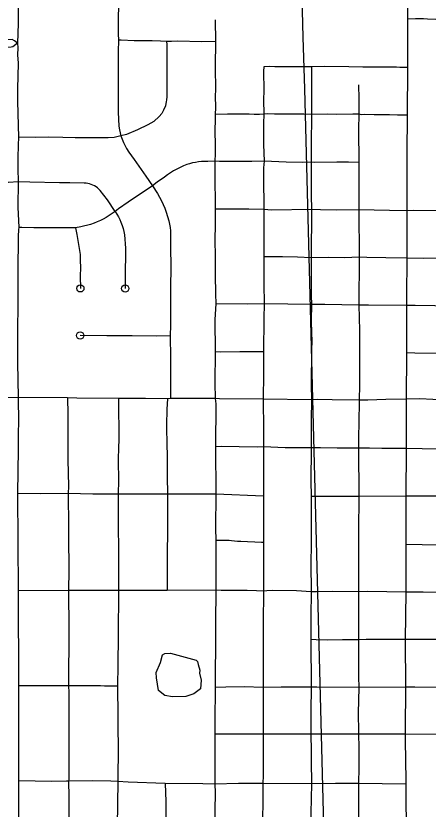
# Model space of a CAD drawing. Extents: x -19 to 366, y -4 to 359.
# Drawn here: x 149.004 to 149.541, y 188.912 to 189.945 of the extents above; entities that cross this region are included whole.
import ezdxf

# ---------------------------------------------------------------- set-up
doc = ezdxf.new("R2010")
doc.units = 0
for name, color, linetype in [('R_Striping', 7, 'Continuous'), ('R_Survey Control', 7, 'Continuous'), ('R_Temp Easement', 7, 'Continuous'), ('Sheet Fence', 7, 'Continuous')]:
    doc.layers.add(name, color=color, linetype=linetype)

msp = doc.modelspace()

# ---------------------------------------------------------------- linework, layer by layer
at = {"layer": 'R_Striping'}
for points in [[(149.5144, 190.0639), (149.5141, 189.9986), (149.5139, 189.9409)], [(149.0328, 190.056), (149.0287, 190.0475), (149.0239, 190.0369), (149.0162, 190.0193), (149.0125, 190.0097), (149.0101, 190.0009), (149.008, 189.9875), (149.0077, 189.9769), (149.0075, 189.9353), (149.0067, 189.9097)], [(149.1439, 190.0058), (149.1407, 189.9968), (149.1391, 189.9893), (149.1382, 189.9846), (149.1378, 189.977), (149.1379, 189.9675), (149.1376, 189.9335), (149.1376, 189.922), (149.138, 189.9138)], [(149.2638, 189.94), (149.264, 189.9119)], [(149.575, 189.9401), (149.551, 189.9405), (149.5399, 189.9409), (149.5348, 189.9412), (149.5246, 189.9413), (149.5139, 189.9409)], [(149.5139, 189.9409), (149.5141, 189.925), (149.514, 189.8782)], [(149.0067, 189.9097), (149.0027, 189.9128), (148.9995, 189.9145), (148.9768, 189.9139), (148.9683, 189.9132), (148.9621, 189.9123)], [(149.0067, 189.9097), (149.0005, 189.905), (148.9981, 189.9044), (148.9928, 189.9041), (148.9877, 189.9042), (148.9816, 189.9047), (148.9745, 189.9065), (148.9692, 189.9084), (148.9621, 189.9123)], [(149.0067, 189.9097), (149.007, 189.9037), (149.0067, 189.8943), (149.0072, 189.8838), (149.0067, 189.8502), (149.0064, 189.8338), (149.0077, 189.7874)], [(149.138, 189.9138), (149.1376, 189.899), (149.1377, 189.8841), (149.1376, 189.8536), (149.1375, 189.8371), (149.1376, 189.8289), (149.1376, 189.8197), (149.1383, 189.8016), (149.1392, 189.7967), (149.141, 189.7891)], [(149.2005, 189.912), (149.1924, 189.9125), (149.1817, 189.9128), (149.1584, 189.9128), (149.1412, 189.9134), (149.138, 189.9138)], [(149.2005, 189.912), (149.2008, 189.9079), (149.2009, 189.9008), (149.2007, 189.8808), (149.2009, 189.8724), (149.201, 189.8404), (149.2003, 189.8354), (149.2, 189.8338), (149.1989, 189.8279), (149.1964, 189.8224), (149.1942, 189.8181), (149.191, 189.814), (149.1839, 189.8077), (149.1762, 189.8034), (149.1626, 189.7969), (149.1483, 189.7908), (149.141, 189.7891)], [(149.264, 189.9119), (149.2462, 189.9116), (149.2149, 189.9121), (149.2069, 189.9119), (149.2005, 189.912)], [(149.264, 189.9119), (149.2641, 189.8992), (149.2639, 189.8919), (149.2637, 189.8785), (149.264, 189.8489), (149.2638, 189.841), (149.2641, 189.8258), (149.2638, 189.8167)], [(149.327, 189.8789), (149.3266, 189.8731), (149.3269, 189.8481), (149.3267, 189.836), (149.3271, 189.8174)], [(149.389, 189.8788), (149.3745, 189.879), (149.3512, 189.8788), (149.3413, 189.8788), (149.3346, 189.8792), (149.327, 189.8789)], [(149.514, 189.8782), (149.5041, 189.8781), (149.4999, 189.8783), (149.4903, 189.8786), (149.4729, 189.8783), (149.4632, 189.8785), (149.4561, 189.8784), (149.4375, 189.8789), (149.4054, 189.8791), (149.389, 189.8788)], [(149.389, 189.8788), (149.3891, 189.8166)], [(149.514, 189.8782), (149.5137, 189.816)], [(149.4502, 189.8555), (149.4505, 189.8371), (149.4507, 189.817)], [(149.2638, 189.8167), (149.2638, 189.8108), (149.2634, 189.7953), (149.2638, 189.7766), (149.2637, 189.7653), (149.2634, 189.7558)], [(149.3271, 189.8174), (149.3213, 189.8169), (149.3144, 189.8169), (149.3079, 189.8173), (149.3036, 189.8172), (149.2982, 189.8174), (149.2883, 189.8172), (149.2799, 189.8173), (149.2638, 189.8167)], [(149.3271, 189.8174), (149.3267, 189.805), (149.3266, 189.7931), (149.3268, 189.7776), (149.3273, 189.7558)], [(149.3891, 189.8166), (149.3789, 189.8171), (149.3619, 189.8171), (149.3556, 189.8174), (149.3408, 189.8172), (149.3312, 189.8175), (149.3271, 189.8174)], [(149.3891, 189.8166), (149.3891, 189.8075), (149.3886, 189.7858), (149.3888, 189.7547)], [(149.4507, 189.817), (149.4478, 189.8173), (149.4429, 189.8173), (149.4221, 189.8169), (149.4097, 189.817), (149.3891, 189.8166)], [(149.4507, 189.817), (149.4504, 189.7974), (149.4507, 189.754)], [(149.5137, 189.816), (149.5012, 189.816), (149.4904, 189.8162), (149.4809, 189.8161), (149.4707, 189.8162), (149.4587, 189.8166), (149.4542, 189.8165), (149.4507, 189.817)], [(149.5137, 189.816), (149.5133, 189.766), (149.5133, 189.7548), (149.5133, 189.6912)], [(149.0077, 189.7874), (149.0073, 189.777), (149.0071, 189.7603), (149.0071, 189.7464), (149.0075, 189.729)], [(149.141, 189.7891), (149.1322, 189.7866), (149.1246, 189.7862), (149.1071, 189.7863), (149.0942, 189.7862), (149.0827, 189.7865), (149.0815, 189.7865), (149.0653, 189.7866), (149.0463, 189.787), (149.0303, 189.7869), (149.0077, 189.7874)], [(149.141, 189.7891), (149.1444, 189.7803), (149.1485, 189.7726), (149.1514, 189.7678), (149.1585, 189.7583), (149.1735, 189.7362), (149.1823, 189.724)], [(149.2634, 189.7558), (149.254, 189.7555), (149.25, 189.7555), (149.2461, 189.7553), (149.2421, 189.755), (149.2382, 189.7544), (149.2344, 189.7536), (149.2305, 189.7526), (149.2268, 189.7514), (149.2224, 189.7497), (149.218, 189.7477), (149.2138, 189.7456), (149.2096, 189.7432), (149.2056, 189.7407), (149.2017, 189.738), (149.1979, 189.7351), (149.1883, 189.7284), (149.1823, 189.724)], [(149.2634, 189.7558), (149.2635, 189.7404), (149.2636, 189.6933)], [(149.3273, 189.7558), (149.3114, 189.7554), (149.2893, 189.7556), (149.2692, 189.7555), (149.2634, 189.7558)], [(149.3273, 189.7558), (149.3266, 189.7472), (149.3265, 189.7409), (149.3268, 189.7206), (149.3271, 189.7082), (149.3272, 189.6928)], [(149.3888, 189.7547), (149.3772, 189.7542), (149.3561, 189.7546), (149.3273, 189.7558)], [(149.3888, 189.7547), (149.3886, 189.7116), (149.3889, 189.6928)], [(149.4507, 189.754), (149.4371, 189.7545), (149.4221, 189.7546), (149.3936, 189.7544), (149.3888, 189.7547)], [(149.4507, 189.754), (149.4508, 189.7121), (149.4506, 189.6924)], [(149.0075, 189.729), (148.995, 189.7282), (148.9759, 189.7281), (148.9517, 189.7287)], [(149.0075, 189.729), (149.0069, 189.6958), (149.0081, 189.6695)], [(149.1337, 189.6904), (149.1234, 189.7054), (149.1139, 189.7179), (149.1123, 189.7196), (149.1105, 189.7211), (149.1087, 189.7225), (149.1067, 189.7237), (149.1046, 189.7248), (149.1025, 189.7256), (149.1002, 189.7263), (149.098, 189.7268), (149.0957, 189.7271), (149.0934, 189.7273), (149.0748, 189.7275), (149.061, 189.7276), (149.0225, 189.7284), (149.0075, 189.729)], [(149.1823, 189.724), (149.1507, 189.7025), (149.1379, 189.694), (149.1337, 189.6904)], [(149.1823, 189.724), (149.1888, 189.7138), (149.1915, 189.7092), (149.194, 189.7044), (149.1962, 189.6996), (149.1983, 189.6947), (149.2001, 189.6897), (149.2034, 189.6781), (149.2043, 189.6738), (149.205, 189.6695), (149.2055, 189.6651), (149.2057, 189.6607), (149.2057, 189.6498), (149.2059, 189.612), (149.2057, 189.597), (149.2056, 189.5876), (149.2055, 189.5423), (149.2051, 189.5282)], [(149.1337, 189.6904), (149.1217, 189.6827), (149.118, 189.6805), (149.1143, 189.6786), (149.1103, 189.6768), (149.1063, 189.6752), (149.1014, 189.6736), (149.089, 189.6703), (149.0821, 189.6692)], [(149.1337, 189.6904), (149.1358, 189.687), (149.1378, 189.6835), (149.1395, 189.6799), (149.1411, 189.6763), (149.1426, 189.6723), (149.1438, 189.6683), (149.1448, 189.6642), (149.1457, 189.6601), (149.147, 189.6426), (149.147, 189.6406), (149.1467, 189.6052), (149.1467, 189.59)], [(149.2636, 189.6933), (149.2637, 189.6728), (149.2635, 189.6535), (149.2636, 189.6317), (149.2637, 189.6079), (149.264, 189.5832), (149.2644, 189.5702)], [(149.3272, 189.6928), (149.3074, 189.6934), (149.2957, 189.6935), (149.2826, 189.6933), (149.2636, 189.6933)], [(149.3272, 189.6928), (149.327, 189.6711), (149.3271, 189.6314)], [(149.3889, 189.6928), (149.3374, 189.6923), (149.3272, 189.6928)], [(149.3889, 189.6928), (149.3885, 189.6301)], [(149.4506, 189.6924), (149.4214, 189.6922), (149.401, 189.6924), (149.3889, 189.6928)], [(149.4506, 189.6924), (149.451, 189.6307)], [(149.5133, 189.6912), (149.4905, 189.6917), (149.4506, 189.6924)], [(149.5133, 189.6912), (149.513, 189.6296)], [(149.5756, 189.6905), (149.5559, 189.6913), (149.5214, 189.6917), (149.5133, 189.6912)], [(149.0081, 189.6695), (149.008, 189.6667), (149.0072, 189.6577), (149.0072, 189.6473), (149.0069, 189.6224), (149.007, 189.5834), (149.0066, 189.5208), (149.0065, 189.4953), (149.0066, 189.4935), (149.0073, 189.4479)], [(149.0821, 189.6692), (149.0518, 189.6691), (149.0278, 189.6691), (149.012, 189.6693), (149.0081, 189.6695)], [(149.0821, 189.6692), (149.0839, 189.6603), (149.086, 189.6474), (149.0879, 189.6345), (149.0881, 189.6264), (149.0883, 189.6173), (149.0881, 189.6059), (149.0883, 189.5902)], [(149.3271, 189.6314), (149.327, 189.596), (149.3273, 189.5702)], [(149.3885, 189.6301), (149.3708, 189.6309), (149.3514, 189.6314), (149.3271, 189.6314)], [(149.451, 189.6307), (149.4321, 189.6299), (149.4114, 189.6304), (149.3885, 189.6301)], [(149.3885, 189.6301), (149.3887, 189.5957), (149.3886, 189.581), (149.3889, 189.569)], [(149.451, 189.6307), (149.4508, 189.5681)], [(149.513, 189.6296), (149.4857, 189.6298), (149.4611, 189.6303), (149.451, 189.6307)], [(149.513, 189.6296), (149.5127, 189.579), (149.5128, 189.5679)], [(149.5752, 189.6291), (149.5563, 189.6294), (149.5346, 189.6293), (149.513, 189.6296)], [(149.2644, 189.5702), (149.2634, 189.5498), (149.2636, 189.5073)], [(149.3273, 189.5702), (149.3063, 189.5698), (149.2644, 189.5702)], [(149.3273, 189.5702), (149.327, 189.5508), (149.3266, 189.5076)], [(149.3889, 189.569), (149.3273, 189.5702)], [(149.3889, 189.569), (149.3887, 189.5483), (149.3889, 189.5317), (149.3894, 189.5222), (149.3891, 189.5091), (149.3887, 189.4644), (149.3891, 189.4451)], [(149.4508, 189.5681), (149.4063, 189.5691), (149.3889, 189.569)], [(149.5128, 189.5679), (149.4634, 189.5685), (149.4508, 189.5681)], [(149.4508, 189.5681), (149.4514, 189.5355), (149.4514, 189.508), (149.4514, 189.4643), (149.4512, 189.4446)], [(149.5128, 189.5679), (149.5128, 189.5063)], [(149.575, 189.5672), (149.5241, 189.5679), (149.5128, 189.5679)], [(149.2051, 189.5282), (149.1877, 189.5281), (149.1557, 189.5284), (149.1229, 189.5283), (149.0881, 189.5288)], [(149.2051, 189.5282), (149.2055, 189.4995), (149.2056, 189.4931), (149.2055, 189.4653), (149.2056, 189.4466)], [(149.2636, 189.5073), (149.2633, 189.4666), (149.2638, 189.4466)], [(149.3266, 189.5076), (149.2958, 189.5074), (149.2701, 189.507), (149.2636, 189.5073)], [(149.3266, 189.5076), (149.3268, 189.4789), (149.3264, 189.4457)], [(149.5128, 189.5063), (149.5122, 189.4456)], [(149.5747, 189.505), (149.5582, 189.5055), (149.5236, 189.5058), (149.5128, 189.5063)], [(149.0073, 189.4479), (148.9911, 189.4477), (148.9829, 189.4471), (148.9746, 189.4469), (148.9663, 189.4469), (148.958, 189.4472), (148.9546, 189.4473)], [(149.0073, 189.4479), (149.0077, 189.4154), (149.0073, 189.4022), (149.0072, 189.3807), (149.0067, 189.3227)], [(149.0716, 189.4476), (149.0073, 189.4479)], [(149.0716, 189.4476), (149.072, 189.4261), (149.0721, 189.385), (149.0722, 189.3668), (149.0728, 189.3325), (149.0724, 189.3228)], [(149.1378, 189.4468), (149.0839, 189.4473), (149.0716, 189.4476)], [(149.1378, 189.4468), (149.1382, 189.3911), (149.1381, 189.3847), (149.1376, 189.3653), (149.1378, 189.3402), (149.1376, 189.3219)], [(149.2015, 189.4462), (149.1732, 189.4468), (149.1378, 189.4468)], [(149.2015, 189.4462), (149.2008, 189.4329), (149.2006, 189.4118), (149.201, 189.3843), (149.2011, 189.375), (149.2012, 189.3452), (149.2017, 189.3222)], [(149.2056, 189.4466), (149.2015, 189.4462)], [(149.2638, 189.4466), (149.2202, 189.4465), (149.2056, 189.4466)], [(149.2638, 189.4466), (149.2645, 189.4396), (149.2643, 189.3838)], [(149.3264, 189.4457), (149.2693, 189.4462), (149.2638, 189.4466)], [(149.3264, 189.4457), (149.3267, 189.406), (149.3266, 189.3837)], [(149.3891, 189.4451), (149.3264, 189.4457)], [(149.3891, 189.4451), (149.3887, 189.4184), (149.3887, 189.3824)], [(149.4512, 189.4446), (149.4161, 189.445), (149.3969, 189.4452), (149.3891, 189.4451)], [(149.4512, 189.4446), (149.4507, 189.414), (149.4503, 189.3977), (149.4504, 189.3819)], [(149.5122, 189.4456), (149.4859, 189.4453), (149.4624, 189.4447), (149.4512, 189.4446)], [(149.5122, 189.4456), (149.5121, 189.3814)], [(149.5745, 189.444), (149.5469, 189.4452), (149.5301, 189.4464), (149.5122, 189.4456)], [(149.3266, 189.3837), (149.3184, 189.3831), (149.2715, 189.3841), (149.2643, 189.3838)], [(149.2643, 189.3838), (149.2645, 189.3219)], [(149.3266, 189.3837), (149.3265, 189.3196)], [(149.3887, 189.3824), (149.357, 189.3826), (149.355, 189.3826), (149.3266, 189.3837)], [(149.3887, 189.3824), (149.3884, 189.3378), (149.3887, 189.3207), (149.3887, 189.319)], [(149.4504, 189.3819), (149.4227, 189.3821), (149.4008, 189.3825), (149.3887, 189.3824)], [(149.4504, 189.3819), (149.4505, 189.3191)], [(149.5121, 189.3814), (149.4806, 189.3815), (149.4646, 189.3818), (149.4504, 189.3819)], [(149.5121, 189.3814), (149.512, 189.3193)], [(149.5747, 189.3804), (149.5121, 189.3814)], [(149.0724, 189.3228), (149.0368, 189.3224), (149.0067, 189.3227)], [(149.0067, 189.3227), (149.0072, 189.1962)], [(149.0724, 189.3228), (149.073, 189.2796), (149.0727, 189.2531), (149.0731, 189.2371), (149.0733, 189.2303), (149.0734, 189.2162), (149.0728, 189.2035), (149.0729, 189.1988), (149.0729, 189.1965)], [(149.1376, 189.3219), (149.1045, 189.322), (149.0724, 189.3228)], [(149.1376, 189.3219), (149.1375, 189.2853), (149.1378, 189.245), (149.1379, 189.224), (149.1378, 189.1977), (149.1378, 189.1965)], [(149.2017, 189.3222), (149.1376, 189.3219)], [(149.2645, 189.3219), (149.2201, 189.3219), (149.2017, 189.3222)], [(149.2645, 189.3219), (149.2642, 189.2776), (149.2644, 189.2617)], [(149.3265, 189.3196), (149.2645, 189.3219)], [(149.3265, 189.3196), (149.3265, 189.3155), (149.3265, 189.259)], [(149.3887, 189.319), (149.3887, 189.3173), (149.3887, 189.2939), (149.3885, 189.2568), (149.3883, 189.2317), (149.3885, 189.1949)], [(149.4505, 189.3191), (149.3887, 189.319)], [(149.4505, 189.3191), (149.4505, 189.3143), (149.4503, 189.2784), (149.4504, 189.2451), (149.4502, 189.2109), (149.4503, 189.1949)], [(149.512, 189.3193), (149.4505, 189.3191)], [(149.512, 189.3193), (149.512, 189.3156), (149.5118, 189.2563)], [(149.5751, 189.3195), (149.512, 189.3193)], [(149.2644, 189.2617), (149.2647, 189.1969)], [(149.3265, 189.259), (149.3239, 189.2592), (149.3153, 189.2596), (149.3056, 189.26), (149.2973, 189.2602), (149.2927, 189.2604), (149.2851, 189.2612), (149.2819, 189.2615), (149.2758, 189.2617), (149.2644, 189.2617)], [(149.3265, 189.259), (149.3265, 189.1955)], [(149.5118, 189.2563), (149.5117, 189.1943)], [(149.5751, 189.2551), (149.5118, 189.2563)], [(149.0729, 189.1965), (149.0734, 189.1458), (149.0731, 189.1333), (149.0732, 189.1279), (149.0732, 189.1182), (149.0732, 189.1162), (149.0727, 189.1017), (149.0727, 189.0818), (149.073, 189.0721)], [(149.1378, 189.1965), (149.0729, 189.1965)], [(149.1378, 189.1965), (149.1373, 189.1376), (149.1369, 189.0995), (149.1365, 189.0718)], [(149.1379, 189.1965), (149.1378, 189.1965)], [(149.2013, 189.1965), (149.1379, 189.1965)], [(149.2647, 189.1969), (149.2013, 189.1965)], [(149.2647, 189.1969), (149.2643, 189.1547), (149.2643, 189.1375), (149.2643, 189.1252), (149.2636, 189.0884), (149.2637, 189.0703)], [(149.3265, 189.1955), (149.3177, 189.1962), (149.3055, 189.1965), (149.2717, 189.1966), (149.2647, 189.1969)], [(149.3265, 189.1955), (149.3263, 189.1541), (149.3263, 189.1442), (149.3261, 189.0855), (149.3262, 189.0703)], [(149.3885, 189.1949), (149.3694, 189.1959), (149.3389, 189.1963), (149.331, 189.1959), (149.3265, 189.1955)], [(149.3885, 189.1949), (149.3883, 189.1624), (149.3884, 189.1326)], [(149.4503, 189.1949), (149.4159, 189.1952), (149.3956, 189.1948), (149.3885, 189.1949)], [(149.4503, 189.1949), (149.4503, 189.1501), (149.4502, 189.1323)], [(149.5117, 189.1943), (149.4871, 189.1949), (149.4617, 189.195), (149.4503, 189.1949)], [(149.5117, 189.1943), (149.5111, 189.1328)], [(149.5763, 189.1939), (149.5344, 189.1944), (149.5117, 189.1943)], [(149.3884, 189.1326), (149.3887, 189.0704)], [(149.4502, 189.1323), (149.4296, 189.1324), (149.4102, 189.1319), (149.3953, 189.1321), (149.3884, 189.1326)], [(149.5111, 189.1328), (149.4739, 189.1325), (149.4603, 189.1325), (149.4502, 189.1323)], [(149.4502, 189.1323), (149.4502, 189.0841), (149.4505, 189.0703)], [(149.5111, 189.1328), (149.5112, 189.0707)], [(149.5757, 189.1325), (149.5111, 189.1328)], [(149.073, 189.0721), (149.0076, 189.0723)], [(149.1365, 189.0718), (149.1197, 189.072), (149.1143, 189.0722), (149.0837, 189.0722), (149.0754, 189.0721), (149.0733, 189.0721), (149.073, 189.0721)], [(149.073, 189.0721), (149.073, 189.0705), (149.0731, 189.0652), (149.0734, 189.0538), (149.0733, 189.0444), (149.0732, 189.0308), (149.0733, 189.0131), (149.0732, 189.009), (149.0731, 188.9959), (149.0732, 188.9846), (149.0732, 188.9721), (149.0733, 188.9507), (149.073, 188.948)], [(149.1365, 189.0718), (149.1372, 189.0322), (149.1372, 189.0163), (149.1373, 188.9942), (149.1369, 188.9476)], [(149.2637, 189.0703), (149.2635, 189.0257), (149.2633, 189.0092)], [(149.3262, 189.0703), (149.3013, 189.0708), (149.2778, 189.0704), (149.2637, 189.0703)], [(149.3887, 189.0704), (149.3498, 189.0704), (149.3262, 189.0703)], [(149.3262, 189.0703), (149.3263, 189.0159), (149.3263, 189.0091)], [(149.3887, 189.0704), (149.3884, 189.0387), (149.3883, 189.0107), (149.3884, 189.0091)], [(149.4505, 189.0703), (149.396, 189.0706), (149.3887, 189.0704)], [(149.4505, 189.0703), (149.45, 189.0365), (149.4503, 189.0125), (149.4503, 189.0091)], [(149.5112, 189.0707), (149.4505, 189.0703)], [(149.5112, 189.0707), (149.511, 189.0143), (149.511, 189.0091)], [(149.5755, 189.0701), (149.5234, 189.0705), (149.5112, 189.0707)], [(149.2633, 189.0092), (149.2632, 188.9998), (149.2634, 188.968), (149.2634, 188.944)], [(149.3263, 189.0091), (149.2633, 189.0092)], [(149.3263, 189.0091), (149.3263, 188.9856), (149.3262, 188.9553), (149.3258, 188.9448)], [(149.3883, 189.0091), (149.3263, 189.0091)], [(149.3263, 189.0091), (149.3263, 189.0091)], [(149.3884, 189.0091), (149.3883, 189.0091)], [(149.3884, 189.0091), (149.3887, 188.9873), (149.3886, 188.9745), (149.3889, 188.9446)], [(149.4502, 189.0091), (149.3884, 189.0091)], [(149.4503, 189.0091), (149.4502, 189.0091)], [(149.4503, 189.0091), (149.4505, 188.9919), (149.4506, 188.9657), (149.4504, 188.9448)], [(149.511, 189.0091), (149.4503, 189.0091)], [(149.511, 189.0091), (149.5109, 189.0014), (149.5117, 188.9491), (149.5118, 188.9442)], [(149.5753, 189.009), (149.511, 189.0091)], [(149.073, 188.948), (149.0703, 188.9479), (149.0511, 188.9476), (149.0077, 188.9485)], [(149.1369, 188.9476), (149.1278, 188.9481), (149.1042, 188.9483), (149.073, 188.948)], [(149.073, 188.948), (149.0734, 188.9278), (149.0733, 188.8926), (149.073, 188.8256)], [(149.1369, 188.9476), (149.1364, 188.8896), (149.1363, 188.8682), (149.1367, 188.8246)], [(149.1986, 188.945), (149.1503, 188.9467), (149.1369, 188.9476)], [(149.1986, 188.945), (149.1995, 188.9214), (149.1996, 188.8939), (149.1998, 188.8866), (149.2001, 188.865), (149.2, 188.8236)], [(149.2634, 188.944), (149.2475, 188.9445), (149.1986, 188.945)], [(149.2634, 188.944), (149.2636, 188.9332), (149.2633, 188.9096), (149.2634, 188.8915), (149.2633, 188.8835), (149.2631, 188.8714), (149.2635, 188.8568), (149.264, 188.8229)], [(149.3258, 188.9448), (149.2942, 188.9448), (149.2634, 188.944)], [(149.3258, 188.9448), (149.3256, 188.9302), (149.3253, 188.8893), (149.3253, 188.8854), (149.3258, 188.8221)], [(149.3889, 188.9446), (149.3258, 188.9448)], [(149.3889, 188.9446), (149.3879, 188.8873), (149.3876, 188.8728), (149.3874, 188.8233)], [(149.4504, 188.9448), (149.4203, 188.945), (149.3889, 188.9446)], [(149.4504, 188.9448), (149.4503, 188.8841), (149.4502, 188.8523), (149.4494, 188.823)], [(149.5118, 188.9442), (149.4504, 188.9448)], [(149.5118, 188.9442), (149.512, 188.9298), (149.5124, 188.886), (149.513, 188.8225)]]:
    msp.add_lwpolyline(points, dxfattribs=at)
for centre in [(149.0883, 189.5902), (149.1467, 189.59), (149.0881, 189.5288)]:
    msp.add_circle(centre, 0.00473, dxfattribs=at)
at = {"layer": 'R_Survey Control'}
for points in [[(149.2017, 189.3222), (149.2013, 189.1965)], [(149.0729, 189.1965), (149.0072, 189.1962)], [(149.0072, 189.1962), (149.0076, 189.0723)], [(149.0076, 189.0723), (149.0077, 188.9485)], [(149.0077, 188.9485), (149.0078, 188.882), (149.0074, 188.8426), (149.0076, 188.8361), (149.0079, 188.8348), (149.0091, 188.8326), (149.01, 188.8317), (149.0122, 188.8304), (149.0134, 188.83)]]:
    msp.add_lwpolyline(points, dxfattribs=at)
at = {"layer": 'R_Temp Easement'}
for points in [[(149.1872, 189.0826), (149.187, 189.0896), (149.1925, 189.1028), (149.1953, 189.1128), (149.1983, 189.1144), (149.2057, 189.1148), (149.2388, 189.1058), (149.2408, 189.1039), (149.2414, 189.0999), (149.2437, 189.0927), (149.2434, 189.0889), (149.2457, 189.0798)], [(149.2457, 189.0798), (149.2446, 189.0684), (149.2361, 189.0617), (149.2257, 189.0583), (149.2082, 189.0578), (149.1982, 189.0595), (149.1898, 189.0663), (149.1872, 189.0826)]]:
    msp.add_lwpolyline(points, dxfattribs=at)
at = {"layer": 'Sheet Fence'}
for points in [[(154.1159, 1.8709), (153.9063, 10.4874), (153.696, 19.1041), (153.485, 27.7209), (153.2733, 36.3378), (153.0608, 44.9549), (152.8476, 53.5721), (152.6337, 62.1894), (152.419, 70.8069), (152.2036, 79.4245), (151.9875, 88.0422), (151.7707, 96.6601), (151.5531, 105.2782), (151.3348, 113.8963), (151.1158, 122.5147), (150.8961, 131.1331), (150.6757, 139.7517), (150.4545, 148.3704), (150.2326, 156.9893), (150.0101, 165.6083), (149.7867, 174.2275), (149.5627, 182.8468), (149.338, 191.4662), (149.1125, 200.0858), (148.8864, 208.7055), (148.6595, 217.3254), (148.4319, 225.9454), (148.2037, 234.5655), (147.9747, 243.1858), (147.745, 251.8063), (147.5146, 260.4269), (147.2835, 269.0476), (147.0517, 277.6685), (146.8191, 286.2895), (146.5859, 294.9106), (146.352, 303.5319), (146.1174, 312.1534), (145.8821, 320.775), (145.6461, 329.3967), (145.4094, 338.0186), (145.172, 346.6406)], [(0, 189.5162), (7.1121, 189.5206), (14.2243, 189.5339), (21.3364, 189.556), (28.4484, 189.5869), (35.5605, 189.6267), (42.6725, 189.6754), (49.7844, 189.7329), (56.8962, 189.7992), (64.0079, 189.8744), (71.1196, 189.9584), (78.2311, 190.0512), (85.3425, 190.1529), (92.4538, 190.2635), (99.5649, 190.3829), (106.6759, 190.5111), (113.7867, 190.6482), (120.8974, 190.7941), (128.0078, 190.9489), (135.1181, 191.1125), (142.2282, 191.2849), (149.338, 191.4662), (156.4476, 191.6563), (163.5569, 191.8553), (170.666, 192.0631), (177.7749, 192.2798), (184.8835, 192.5053), (191.9917, 192.7396), (199.0997, 192.9828), (206.2074, 193.2348), (213.3147, 193.4956), (220.4218, 193.7653), (227.5285, 194.0438), (234.6348, 194.3312), (241.7408, 194.6274), (248.8464, 194.9324), (255.9516, 195.2463), (263.0564, 195.569), (270.1608, 195.9005), (277.2648, 196.2409), (284.3683, 196.5901), (291.4715, 196.9481), (298.5741, 197.315), (305.6763, 197.6907), (312.7781, 198.0753), (319.8793, 198.4686), (326.9801, 198.8708), (334.0804, 199.2818), (341.1801, 199.7017)], [(0, 180.8999), (7.1228, 180.9044), (14.2457, 180.9176), (21.3685, 180.9397), (28.4912, 180.9706), (35.614, 181.0103), (42.7366, 181.0589), (49.8592, 181.1163), (56.9818, 181.1825), (64.1042, 181.2575), (71.2266, 181.3414), (78.3488, 181.4341), (85.4709, 181.5357), (92.5929, 181.646), (99.7147, 181.7652), (106.8364, 181.8933), (113.9579, 182.0301), (121.0793, 182.1758), (128.2005, 182.3303), (135.3214, 182.4936), (142.4422, 182.6658), (149.5627, 182.8468), (156.683, 183.0366), (163.8031, 183.2352), (170.9229, 183.4427), (178.0425, 183.659), (185.1617, 183.8841), (192.2807, 184.1181), (199.3994, 184.3608), (206.5178, 184.6124), (213.6359, 184.8728), (220.7537, 185.1421), (227.8711, 185.4201), (234.9881, 185.707), (242.1048, 186.0027), (249.2212, 186.3073), (256.3371, 186.6206), (263.4526, 186.9428), (270.5678, 187.2738), (277.6825, 187.6136), (284.7968, 187.9622), (291.9107, 188.3197), (299.0241, 188.6859), (306.1371, 189.061), (313.2495, 189.4449), (320.3615, 189.8377), (327.4731, 190.2392), (334.5841, 190.6495), (341.6946, 191.0687)]]:
    msp.add_spline(points, degree=3, dxfattribs=at)

doc.saveas('drawing.dxf')
